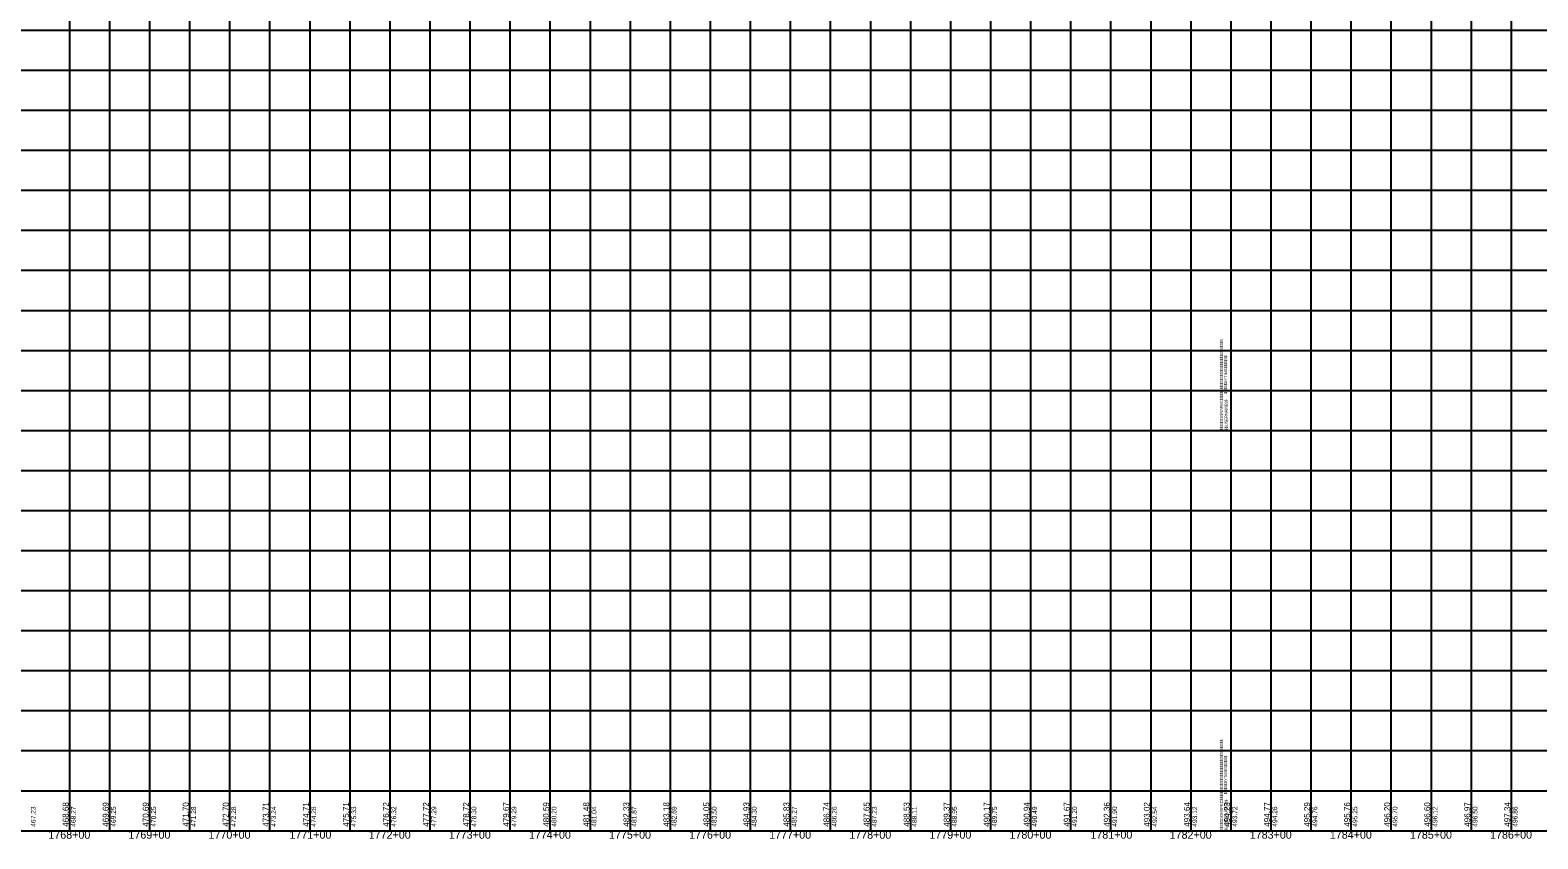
# Model space of a CAD drawing. Extents: x -90830 to 2015517, y -20856 to 836331.
# Drawn here: x 65675 to 67557, y -10807 to -9797 of the extents above; entities that cross this region are included whole.
import ezdxf

# ---------------------------------------------------------------- set-up
doc = ezdxf.new("R2010")
doc.units = 0
for name, color, linetype in [('Level 1', 7, 'Continuous'), ('RD_DDB_Profile_Elev', 7, 'Continuous'), ('RD_DDB_StaTX', 7, 'Continuous'), ('RD_DDB_StripGrade', 7, 'Continuous'), ('RD_GPK_Profile_Cell', 7, 'Continuous')]:
    doc.layers.add(name, color=color, linetype=linetype)

msp = doc.modelspace()

# ---------------------------------------------------------------- linework, layer by layer
at = {"layer": 'Level 1'}
for p, q in [((65723.5, -9297.1), (65723.5, -9797.1)), ((65773.5, -9297.1), (65773.5, -9797.1)), ((65823.5, -9297.1), (65823.5, -9797.1)), ((65873.5, -9297.1), (65873.5, -9797.1)), ((65923.5, -9297.1), (65923.5, -9797.1)), ((65973.5, -9297.1), (65973.5, -9797.1)), ((66023.5, -9297.1), (66023.5, -9797.1)), ((66073.5, -9297.1), (66073.5, -9797.1)), ((66123.5, -9297.1), (66123.5, -9797.1)), ((66173.5, -9297.1), (66173.5, -9797.1)), ((66223.5, -9297.1), (66223.5, -9797.1)), ((66273.5, -9297.1), (66273.5, -9797.1)), ((66323.5, -9297.1), (66323.5, -9797.1)), ((66373.5, -9297.1), (66373.5, -9797.1)), ((66423.5, -9297.1), (66423.5, -9797.1)), ((66473.5, -9297.1), (66473.5, -9797.1)), ((66523.5, -9297.1), (66523.5, -9797.1)), ((66573.5, -9297.1), (66573.5, -9797.1)), ((66623.5, -9297.1), (66623.5, -9797.1)), ((66673.5, -9297.1), (66673.5, -9797.1)), ((66723.5, -9297.1), (66723.5, -9797.1)), ((66773.5, -9297.1), (66773.5, -9797.1)), ((66823.5, -9297.1), (66823.5, -9797.1)), ((66873.5, -9297.1), (66873.5, -9797.1)), ((66923.5, -9297.1), (66923.5, -9797.1)), ((66973.5, -9297.1), (66973.5, -9797.1)), ((67023.5, -9297.1), (67023.5, -9797.1)), ((67073.5, -9297.1), (67073.5, -9797.1)), ((67123.5, -9297.1), (67123.5, -9797.1)), ((67173.5, -9297.1), (67173.5, -9797.1)), ((67173.5, -9297.1), (67173.5, -9797.1)), ((67173.5, -9297.1), (67173.5, -9797.1)), ((67223.5, -9297.1), (67223.5, -9797.1)), ((67273.5, -9297.1), (67273.5, -9797.1)), ((67323.5, -9297.1), (67323.5, -9797.1)), ((67373.5, -9297.1), (67373.5, -9797.1)), ((67423.5, -9297.1), (67423.5, -9797.1)), ((67473.5, -9297.1), (67473.5, -9797.1)), ((67523.5, -9297.1), (67523.5, -9797.1)), ((65573.5, -9797.1), (67173.5, -9797.1)), ((65573.5, -9797.1), (67173.5, -9797.1)), ((65723.5, -9797.1), (65723.5, -10297.1)), ((65773.5, -9797.1), (65773.5, -10297.1)), ((65823.5, -9797.1), (65823.5, -10297.1)), ((65873.5, -9797.1), (65873.5, -10297.1)), ((65923.5, -9797.1), (65923.5, -10297.1)), ((65973.5, -9797.1), (65973.5, -10297.1)), ((66023.5, -9797.1), (66023.5, -10297.1)), ((66073.5, -9797.1), (66073.5, -10297.1)), ((66123.5, -9797.1), (66123.5, -10297.1)), ((66173.5, -9797.1), (66173.5, -10297.1)), ((66223.5, -9797.1), (66223.5, -10297.1)), ((66273.5, -9797.1), (66273.5, -10297.1)), ((66323.5, -9797.1), (66323.5, -10297.1)), ((66373.5, -9797.1), (66373.5, -10297.1)), ((66423.5, -9797.1), (66423.5, -10297.1)), ((66473.5, -9797.1), (66473.5, -10297.1)), ((66523.5, -9797.1), (66523.5, -10297.1)), ((66573.5, -9797.1), (66573.5, -10297.1)), ((66623.5, -9797.1), (66623.5, -10297.1)), ((66673.5, -9797.1), (66673.5, -10297.1)), ((66723.5, -9797.1), (66723.5, -10297.1)), ((66773.5, -9797.1), (66773.5, -10297.1)), ((66823.5, -9797.1), (66823.5, -10297.1)), ((66873.5, -9797.1), (66873.5, -10297.1)), ((66923.5, -9797.1), (66923.5, -10297.1)), ((66973.5, -9797.1), (66973.5, -10297.1)), ((67023.5, -9797.1), (67023.5, -10297.1)), ((67073.5, -9797.1), (67073.5, -10297.1)), ((67123.5, -9797.1), (67123.5, -10297.1)), ((67173.5, -9797.1), (67173.5, -10297.1)), ((67173.5, -9797.1), (67173.5, -10297.1)), ((67173.5, -9797.1), (68773.5, -9797.1)), ((67173.5, -9797.1), (67173.5, -10297.1)), ((67173.5, -9797.1), (68773.5, -9797.1)), ((67223.5, -9797.1), (67223.5, -10297.1)), ((67273.5, -9797.1), (67273.5, -10297.1)), ((67323.5, -9797.1), (67323.5, -10297.1)), ((67373.5, -9797.1), (67373.5, -10297.1)), ((67423.5, -9797.1), (67423.5, -10297.1)), ((67473.5, -9797.1), (67473.5, -10297.1)), ((67523.5, -9797.1), (67523.5, -10297.1)), ((65573.5, -9847.1), (67173.5, -9847.1)), ((67173.5, -9847.1), (68773.5, -9847.1)), ((65573.5, -9897.1), (67173.5, -9897.1)), ((67173.5, -9897.1), (68773.5, -9897.1)), ((65573.5, -9947.1), (67173.5, -9947.1)), ((67173.5, -9947.1), (68773.5, -9947.1)), ((65573.5, -9997.1), (67173.5, -9997.1)), ((67173.5, -9997.1), (68773.5, -9997.1)), ((65573.5, -10047.1), (67173.5, -10047.1)), ((67173.5, -10047.1), (68773.5, -10047.1)), ((65573.5, -10097.1), (67173.5, -10097.1)), ((67173.5, -10097.1), (68773.5, -10097.1)), ((65573.5, -10147.1), (67173.5, -10147.1)), ((67173.5, -10147.1), (68773.5, -10147.1)), ((65573.5, -10197.1), (67173.5, -10197.1)), ((67173.5, -10197.1), (68773.5, -10197.1)), ((65573.5, -10247.1), (67173.5, -10247.1)), ((67173.5, -10247.1), (68773.5, -10247.1)), ((65573.5, -10297.1), (67173.5, -10297.1)), ((65573.5, -10297.1), (67173.5, -10297.1)), ((65723.5, -10297.1), (65723.5, -10797.1)), ((65773.5, -10297.1), (65773.5, -10797.1)), ((65823.5, -10297.1), (65823.5, -10797.1)), ((65873.5, -10297.1), (65873.5, -10797.1)), ((65923.5, -10297.1), (65923.5, -10797.1)), ((65973.5, -10297.1), (65973.5, -10797.1)), ((66023.5, -10297.1), (66023.5, -10797.1)), ((66073.5, -10297.1), (66073.5, -10797.1)), ((66123.5, -10297.1), (66123.5, -10797.1)), ((66173.5, -10297.1), (66173.5, -10797.1)), ((66223.5, -10297.1), (66223.5, -10797.1)), ((66273.5, -10297.1), (66273.5, -10797.1)), ((66323.5, -10297.1), (66323.5, -10797.1)), ((66373.5, -10297.1), (66373.5, -10797.1)), ((66423.5, -10297.1), (66423.5, -10797.1)), ((66473.5, -10297.1), (66473.5, -10797.1)), ((66523.5, -10297.1), (66523.5, -10797.1)), ((66573.5, -10297.1), (66573.5, -10797.1)), ((66623.5, -10297.1), (66623.5, -10797.1)), ((66673.5, -10297.1), (66673.5, -10797.1)), ((66723.5, -10297.1), (66723.5, -10797.1)), ((66773.5, -10297.1), (66773.5, -10797.1)), ((66823.5, -10297.1), (66823.5, -10797.1)), ((66873.5, -10297.1), (66873.5, -10797.1)), ((66923.5, -10297.1), (66923.5, -10797.1)), ((66973.5, -10297.1), (66973.5, -10797.1)), ((67023.5, -10297.1), (67023.5, -10797.1)), ((67073.5, -10297.1), (67073.5, -10797.1)), ((67123.5, -10297.1), (67123.5, -10797.1)), ((67173.5, -10297.1), (67173.5, -10797.1)), ((67173.5, -10297.1), (67173.5, -10797.1)), ((67173.5, -10297.1), (68773.5, -10297.1)), ((67173.5, -10297.1), (68773.5, -10297.1)), ((67173.5, -10297.1), (67173.5, -10797.1)), ((67223.5, -10297.1), (67223.5, -10797.1)), ((67273.5, -10297.1), (67273.5, -10797.1)), ((67323.5, -10297.1), (67323.5, -10797.1)), ((67373.5, -10297.1), (67373.5, -10797.1)), ((67423.5, -10297.1), (67423.5, -10797.1)), ((67473.5, -10297.1), (67473.5, -10797.1)), ((67523.5, -10297.1), (67523.5, -10797.1)), ((65573.5, -10347.1), (67173.5, -10347.1)), ((67173.5, -10347.1), (68773.5, -10347.1)), ((65573.5, -10397.1), (67173.5, -10397.1)), ((67173.5, -10397.1), (68773.5, -10397.1)), ((65573.5, -10447.1), (67173.5, -10447.1)), ((67173.5, -10447.1), (68773.5, -10447.1)), ((65573.5, -10497.1), (67173.5, -10497.1)), ((67173.5, -10497.1), (68773.5, -10497.1)), ((65573.5, -10547.1), (67173.5, -10547.1)), ((67173.5, -10547.1), (68773.5, -10547.1)), ((65573.5, -10597.1), (67173.5, -10597.1)), ((67173.5, -10597.1), (68773.5, -10597.1)), ((65573.5, -10647.1), (67173.5, -10647.1)), ((67173.5, -10647.1), (68773.5, -10647.1)), ((65573.5, -10697.1), (67173.5, -10697.1)), ((67173.5, -10697.1), (68773.5, -10697.1)), ((65573.5, -10747.1), (67173.5, -10747.1)), ((67173.5, -10747.1), (68773.5, -10747.1)), ((65573.5, -10797.1), (67173.5, -10797.1)), ((67173.5, -10797.1), (68773.5, -10797.1))]:
    msp.add_line(p, q, dxfattribs=at)
at = {"layer": 'RD_GPK_Profile_Cell'}
msp.add_line((4823.5, -10797.1), (75223.5, -10797.1), dxfattribs=at)

# ---------------------------------------------------------------- texts
at = {"layer": 'Level 1'}
for s, p in [('$$$$$DGNSPEC$$$$$$$$$$$$$$$$$$$$$$$$$$$$', (67163.6, -10297.2)), ('$$$$$SYTIME$$$$$$', (67168.9, -10251.6)), ('$$USERNAME$$', (67169.5, -10297)), ('$$$$$DGNSPEC$$$$$$$$$$$$$$$$$$$$$$$$$$$$', (67163.6, -10797.2)), ('$$$$$SYTIME$$$$$$', (67168.9, -10751.6)), ('$$USERNAME$$', (67169.5, -10797))]:
    msp.add_text(s, height=3.544, rotation=90, dxfattribs=at).set_placement(p)
at = {"layer": 'RD_DDB_Profile_Elev'}
for s, p in [('468.68', (65722.5, -10792.1)), ('469.69', (65772.5, -10792.1)), ('470.69', (65822.5, -10792.1)), ('471.70', (65872.5, -10792.1)), ('472.70', (65922.5, -10792.1)), ('473.71', (65972.5, -10792.1)), ('474.71', (66022.5, -10792.1)), ('475.71', (66072.5, -10792.1)), ('476.72', (66122.5, -10792.1)), ('477.72', (66172.5, -10792.1)), ('478.72', (66222.5, -10792.1)), ('479.67', (66272.5, -10792.1)), ('480.59', (66322.5, -10792.1)), ('481.48', (66372.5, -10792.1)), ('482.33', (66422.5, -10792.1)), ('483.18', (66472.5, -10792.1)), ('484.05', (66522.5, -10792.1)), ('484.93', (66572.5, -10792.1)), ('485.83', (66622.5, -10792.1)), ('486.74', (66672.5, -10792.1)), ('487.65', (66722.5, -10792.1)), ('488.53', (66772.5, -10792.1)), ('489.37', (66822.5, -10792.1)), ('490.17', (66872.5, -10792.1)), ('490.94', (66922.5, -10792.1)), ('491.67', (66972.5, -10792.1)), ('492.36', (67022.5, -10792.1)), ('493.02', (67072.5, -10792.1)), ('493.64', (67122.5, -10792.1)), ('494.23', (67172.5, -10792.1)), ('494.77', (67222.5, -10792.1)), ('495.29', (67272.5, -10792.1)), ('495.76', (67322.5, -10792.1)), ('496.20', (67372.5, -10792.1)), ('496.60', (67422.5, -10792.1)), ('496.97', (67472.5, -10792.1)), ('497.34', (67522.5, -10792.1))]:
    msp.add_text(s, height=7.5, rotation=90, dxfattribs=at).set_placement(p)
at = {"layer": 'RD_DDB_StaTX'}
for s, p in [('1768+00', (65697.2, -10807.1)), ('1769+00', (65797.2, -10807.1)), ('1770+00', (65897.2, -10807.1)), ('1771+00', (65998.2, -10807.1)), ('1772+00', (66097.2, -10807.1)), ('1773+00', (66197.2, -10807.1)), ('1774+00', (66297.2, -10807.1)), ('1775+00', (66397.2, -10807.1)), ('1776+00', (66497.2, -10807.1)), ('1777+00', (66597.2, -10807.1)), ('1778+00', (66697.2, -10807.1)), ('1779+00', (66797.2, -10807.1)), ('1780+00', (66897.2, -10807.1)), ('1781+00', (66998.2, -10807.1)), ('1782+00', (67097.2, -10807.1)), ('1783+00', (67197.2, -10807.1)), ('1784+00', (67297.2, -10807.1)), ('1785+00', (67397.2, -10807.1)), ('1786+00', (67497.2, -10807.1))]:
    msp.add_text(s, height=10, dxfattribs=at).set_placement(p)
at = {"layer": 'RD_DDB_StripGrade'}
for s, p in [('467.23', (65681.5, -10792.1)), ('468.27', (65731.5, -10792.1)), ('469.25', (65781.5, -10792.1)), ('470.25', (65831.5, -10792.1)), ('471.28', (65881.5, -10792.1)), ('472.28', (65931.5, -10792.1)), ('473.24', (65981.5, -10792.1)), ('474.28', (66031.5, -10792.1)), ('475.33', (66081.5, -10792.1)), ('476.32', (66131.5, -10792.1)), ('477.29', (66181.5, -10792.1)), ('478.30', (66231.5, -10792.1)), ('479.29', (66281.5, -10792.1)), ('480.20', (66331.5, -10792.1)), ('481.04', (66381.5, -10792.1)), ('481.87', (66431.5, -10792.1)), ('482.69', (66481.5, -10792.1)), ('483.50', (66531.5, -10792.1)), ('484.30', (66581.5, -10792.1)), ('485.27', (66631.5, -10792.1)), ('486.26', (66681.5, -10792.1)), ('487.23', (66731.5, -10792.1)), ('488.11', (66781.5, -10792.1)), ('488.95', (66831.5, -10792.1)), ('489.75', (66881.5, -10792.1)), ('490.49', (66931.5, -10792.1)), ('491.20', (66981.5, -10792.1)), ('491.90', (67031.5, -10792.1)), ('492.54', (67081.5, -10792.1)), ('493.12', (67131.5, -10792.1)), ('493.72', (67181.5, -10792.1)), ('494.26', (67231.5, -10792.1)), ('494.76', (67281.5, -10792.1)), ('495.25', (67331.5, -10792.1)), ('495.70', (67381.5, -10792.1)), ('496.12', (67431.5, -10792.1)), ('496.50', (67481.5, -10792.1)), ('496.86', (67531.5, -10792.1))]:
    msp.add_text(s, height=6, rotation=90, dxfattribs=at).set_placement(p)

doc.saveas('drawing.dxf')
